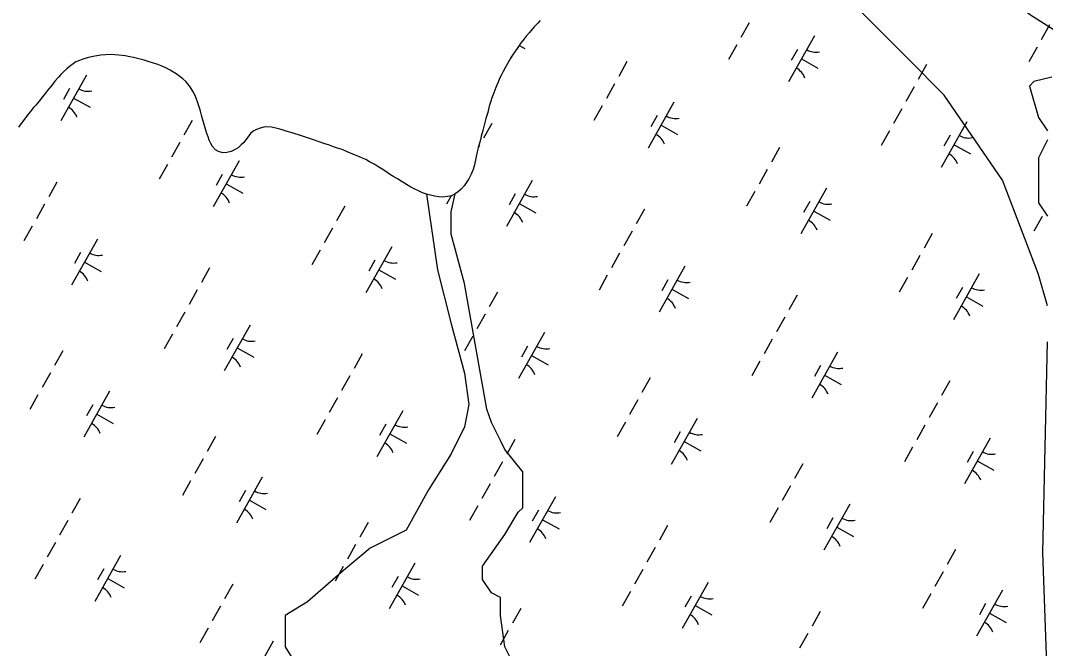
# Model space of a CAD drawing. Extents: x 3913936 to 3933962, y 195330 to 217741.
# Drawn here: x 3923488 to 3924462, y 207485 to 208082 of the extents above; entities that cross this region are included whole.
import ezdxf

# ---------------------------------------------------------------- set-up
doc = ezdxf.new("R2010")
doc.units = 0
doc.layers.add('V-TOPO-SHOR', color=7, linetype='Continuous')
doc.layers.add('V-WETL-SWMP', color=7, linetype='Continuous')

msp = doc.modelspace()

# ---------------------------------------------------------------- linework, layer by layer
at = {"layer": 'V-TOPO-SHOR'}
for points in [[(3924215.93, 208258.48), (3924250.84, 208232.33), (3924259.36, 208228.08), (3924272.14, 208232.33), (3924280.65, 208232.33), (3924301.95, 208228.08), (3924314.72, 208219.56), (3924318.98, 208211.04), (3924318.98, 208202.52), (3924318.98, 208198.26), (3924323.24, 208185.49), (3924331.76, 208164.2), (3924353.05, 208155.68), (3924370.09, 208151.42), (3924391.38, 208147.16), (3924399.9, 208130.13), (3924421.19, 208108.83), (3924446.74, 208087.54), (3924480.81, 208066.25)], [(3924463.78, 207810.73), (3924455.26, 207840.54), (3924442.48, 207874.61), (3924421.19, 207929.97), (3924365.83, 208010.89), (3924331.76, 208044.95), (3924297.69, 208079.02), (3924250.84, 208125.87), (3924221.03, 208155.68), (3924191.68, 208197.75)], [(3924468.03, 208027.92), (3924451, 208023.66), (3924446.74, 208019.4), (3924455.26, 207989.59), (3924463.78, 207976.82)], [(3924463.78, 207968.3), (3924455.26, 207951.27), (3924455.26, 207929.97), (3924455.26, 207908.68), (3924463.78, 207895.9)], [(3923874, 207916.75), (3923884.6, 207844.8), (3923897.38, 207793.7), (3923910.15, 207746.85), (3923914.41, 207717.04), (3923910.15, 207695.75), (3923897.38, 207670.2), (3923876.09, 207636.13), (3923854.79, 207597.8), (3923820.72, 207580.77), (3923795.17, 207559.47), (3923761.1, 207529.66), (3923739.81, 207516.89), (3923739.81, 207487.08), (3923761.1, 207453.01)], [(3923957, 207470.04), (3923948.48, 207487.08), (3923944.22, 207516.89), (3923944.22, 207533.92), (3923935.71, 207538.18), (3923927.19, 207550.96), (3923927.19, 207563.73), (3923948.48, 207593.54), (3923961.26, 207614.83), (3923965.52, 207619.09), (3923965.52, 207623.35), (3923965.52, 207644.64), (3923965.52, 207653.16), (3923948.48, 207674.45), (3923944.22, 207682.97), (3923935.71, 207700.01), (3923931.45, 207712.78), (3923910.15, 207832.02), (3923897.38, 207878.87), (3923897.38, 207900.16), (3923901.28, 207917)], [(3924463.78, 207453.01), (3924459.52, 207576.51), (3924463.78, 207776.66)]]:
    msp.add_lwpolyline(points, dxfattribs=at)
at = {"layer": 'V-WETL-SWMP'}
for p, q in [((3923979.77, 208079.18), (3923976.44, 208075.66)), ((3923982.07, 208081.66), (3923979.77, 208079.18)), ((3924180.52, 208079.42), (3924172.68, 208065.47)), ((3923971.84, 208070.32), (3923968.9, 208066.67)), ((3923976.44, 208075.66), (3923971.84, 208070.32)), ((3924465.72, 208077.41), (3924457.87, 208063.46)), ((3923963.92, 208060.68), (3923960.09, 208055.21)), ((3923966.85, 208064.2), (3923963.92, 208060.68)), ((3923968.9, 208066.67), (3923966.85, 208064.2)), ((3924168.76, 208058.5), (3924160.92, 208044.55)), ((3924242.45, 208067.07), (3924217.95, 208023.48)), ((3923564.88, 208048.8), (3923560.88, 208048.12)), ((3923569.14, 208049.1), (3923564.88, 208048.8)), ((3923573.02, 208049.27), (3923569.14, 208049.1)), ((3923578.19, 208049.06), (3923573.02, 208049.27)), ((3923581.81, 208048.7), (3923578.19, 208049.06)), ((3923587.89, 208048.11), (3923581.81, 208048.7)), ((3923957.03, 208050.79), (3923954.35, 208046.89)), ((3923960.09, 208055.21), (3923957.03, 208050.79)), ((3923962.08, 208058.06), (3923967.53, 208055)), ((3924226.41, 208054.29), (3924220.53, 208043.83)), ((3924453.95, 208056.49), (3924446.11, 208042.54)), ((3923538.45, 208040.67), (3923534.99, 208037.92)), ((3923541.15, 208042.38), (3923538.45, 208040.67)), ((3923544.5, 208043.7), (3923541.15, 208042.38)), ((3923547.59, 208045.02), (3923544.5, 208043.7)), ((3923553.14, 208046.5), (3923547.59, 208045.02)), ((3923557.52, 208047.57), (3923553.14, 208046.5)), ((3923560.88, 208048.12), (3923557.52, 208047.57)), ((3923592.29, 208047.25), (3923587.89, 208048.11)), ((3923595.79, 208046.51), (3923592.29, 208047.25)), ((3923600.97, 208045.13), (3923595.79, 208046.51)), ((3923605.9, 208043.89), (3923600.97, 208045.13)), ((3923610.56, 208042.51), (3923605.9, 208043.89)), ((3923618.86, 208039.74), (3923610.56, 208042.51)), ((3923622.1, 208038.48), (3923618.86, 208039.74)), ((3923952.06, 208042.47), (3923949.01, 208037.27)), ((3923954.35, 208046.89), (3923952.06, 208042.47)), ((3924064.51, 208042.59), (3924056.67, 208028.65)), ((3924230.2, 208045.28), (3924245.89, 208036.45)), ((3924349.04, 208039.75), (3924341.2, 208025.81)), ((3923526.92, 208030.35), (3923524.49, 208027.74)), ((3923551.12, 208029.88), (3923526.61, 207986.29)), ((3923529.35, 208032.83), (3923526.92, 208030.35)), ((3923532.56, 208035.7), (3923529.35, 208032.83)), ((3923534.99, 208037.92), (3923532.56, 208035.7)), ((3923626.39, 208036.58), (3923622.1, 208038.48)), ((3923630.67, 208034.42), (3923626.39, 208036.58)), ((3923637.18, 208030.35), (3923630.67, 208034.42)), ((3923640.04, 208028.18), (3923637.18, 208030.35)), ((3923945.33, 208030), (3923943.81, 208027.14)), ((3923946.98, 208033.12), (3923945.33, 208030)), ((3923949.01, 208037.27), (3923946.98, 208033.12)), ((3923518.73, 208020.97), (3923516.82, 208018.62)), ((3923521.16, 208024.09), (3923518.73, 208020.97)), ((3923524.49, 208027.74), (3923521.16, 208024.09)), ((3923642.51, 208026.26), (3923640.04, 208028.18)), ((3923645.38, 208023.7), (3923642.51, 208026.26)), ((3923648.65, 208019.99), (3923645.38, 208023.7)), ((3923650.48, 208017.16), (3923648.65, 208019.99)), ((3923941.78, 208022.47), (3923939.89, 208017.93)), ((3923943.81, 208027.14), (3923941.78, 208022.47)), ((3924052.75, 208021.67), (3924044.91, 208007.72)), ((3923511.96, 208012.5), (3923509.28, 208009.12)), ((3923513.88, 208014.98), (3923511.96, 208012.5)), ((3923516.82, 208018.62), (3923513.88, 208014.98)), ((3923535.08, 208017.1), (3923529.2, 208006.63)), ((3923652.32, 208014.07), (3923650.48, 208017.16)), ((3923653.9, 208010.99), (3923652.32, 208014.07)), ((3923655.22, 208007.9), (3923653.9, 208010.99)), ((3923937.99, 208013), (3923936.23, 208008.2)), ((3923939.89, 208017.93), (3923937.99, 208013)), ((3924337.28, 208018.83), (3924329.44, 208004.88)), ((3923502.89, 208001.3), (3923500.84, 207998.96)), ((3923506.21, 208005.21), (3923502.89, 208001.3)), ((3923509.28, 208009.12), (3923506.21, 208005.21)), ((3923538.87, 208008.08), (3923554.56, 207999.26)), ((3923656.94, 208003.52), (3923655.22, 208007.9)), ((3923658.54, 207998.88), (3923656.94, 208003.52)), ((3923933.72, 208000.42), (3923932.22, 207994.46)), ((3923935.1, 208004.96), (3923933.72, 208000.42)), ((3923936.23, 208008.2), (3923935.1, 208004.96)), ((3924040.99, 208000.75), (3924033.15, 207986.8)), ((3924109.08, 208004.11), (3924084.58, 207960.52)), ((3923494.84, 207991.4), (3923492.16, 207987.89)), ((3923497.78, 207994.92), (3923494.84, 207991.4)), ((3923500.84, 207998.96), (3923497.78, 207994.92)), ((3923659.34, 207995.66), (3923658.54, 207998.88)), ((3923660.42, 207991.66), (3923659.34, 207995.66)), ((3923661.48, 207988.18), (3923660.42, 207991.66)), ((3923932.22, 207994.46), (3923930.46, 207988.76)), ((3924093.05, 207991.33), (3924087.17, 207980.87)), ((3924325.52, 207997.91), (3924317.68, 207983.96)), ((3923489.09, 207983.98), (3923486.67, 207980.47)), ((3923492.16, 207987.89), (3923489.09, 207983.98)), ((3923651.54, 207986.85), (3923643.7, 207972.9)), ((3923662.82, 207983.02), (3923661.48, 207988.18)), ((3923664.03, 207978.64), (3923662.82, 207983.02)), ((3923722.56, 207980.61), (3923719.46, 207980.45)), ((3923726.83, 207980.26), (3923722.56, 207980.61)), ((3923930.46, 207988.76), (3923927.47, 207977.35)), ((3923936.07, 207984.01), (3923928.23, 207970.07)), ((3924096.83, 207982.32), (3924112.52, 207973.5)), ((3924387.45, 207985.56), (3924362.95, 207941.97)), ((3923665.49, 207974.26), (3923664.03, 207978.64)), ((3923666.55, 207971.16), (3923665.49, 207974.26)), ((3923667.75, 207968.07), (3923666.55, 207971.16)), ((3923704.43, 207970.87), (3923702.38, 207968.4)), ((3923706.98, 207974.26), (3923704.43, 207970.87)), ((3923709.55, 207976.48), (3923706.98, 207974.26)), ((3923712.5, 207978.32), (3923709.55, 207976.48)), ((3923716.11, 207979.51), (3923712.5, 207978.32)), ((3923719.46, 207980.45), (3923716.11, 207979.51)), ((3923730.85, 207979.39), (3923726.83, 207980.26)), ((3923734.73, 207978.52), (3923730.85, 207979.39)), ((3923737.84, 207977.65), (3923734.73, 207978.52)), ((3923741.73, 207976.39), (3923737.84, 207977.65)), ((3923746.4, 207975.01), (3923741.73, 207976.39)), ((3923749.38, 207974.01), (3923746.4, 207975.01)), ((3923753.53, 207972.88), (3923749.38, 207974.01)), ((3923758.07, 207971.24), (3923753.53, 207972.88)), ((3923761.18, 207970.24), (3923758.07, 207971.24)), ((3923926.1, 207971.78), (3923925.23, 207968.41)), ((3923927.47, 207977.35), (3923926.1, 207971.78)), ((3924313.76, 207976.99), (3924305.92, 207963.04)), ((3924371.41, 207972.78), (3924365.53, 207962.32)), ((3923639.78, 207965.93), (3923631.94, 207951.98)), ((3923669.2, 207964.98), (3923667.75, 207968.07)), ((3923670.9, 207962.16), (3923669.2, 207964.98)), ((3923673.52, 207958.95), (3923670.9, 207962.16)), ((3923698.16, 207963.58), (3923695.35, 207960.83)), ((3923700.47, 207965.79), (3923698.16, 207963.58)), ((3923702.38, 207968.4), (3923700.47, 207965.79)), ((3923766.63, 207968.35), (3923761.18, 207970.24)), ((3923772.07, 207966.59), (3923766.63, 207968.35)), ((3923777.65, 207964.58), (3923772.07, 207966.59)), ((3923780.89, 207963.7), (3923777.65, 207964.58)), ((3923785.82, 207961.81), (3923780.89, 207963.7)), ((3923789.58, 207960.55), (3923785.82, 207961.81)), ((3923924.48, 207965.3), (3923923.1, 207960.64)), ((3923924.31, 207963.09), (3923923.29, 207961.26)), ((3923925.23, 207968.41), (3923924.48, 207965.3)), ((3924209.5, 207961.08), (3924201.66, 207947.14)), ((3924375.2, 207963.77), (3924390.89, 207954.95)), ((3923676.38, 207957.17), (3923673.52, 207958.95)), ((3923680.66, 207955.91), (3923676.38, 207957.17)), ((3923684.4, 207956.34), (3923680.66, 207955.91)), ((3923688.66, 207957.28), (3923684.4, 207956.34)), ((3923691.87, 207958.99), (3923688.66, 207957.28)), ((3923695.35, 207960.83), (3923691.87, 207958.99)), ((3923793.86, 207959.04), (3923789.58, 207960.55)), ((3923798.01, 207957.27), (3923793.86, 207959.04)), ((3923801.77, 207955.75), (3923798.01, 207957.27)), ((3923805.79, 207954.24), (3923801.77, 207955.75)), ((3923810.47, 207952.09), (3923805.79, 207954.24)), ((3923813.45, 207950.82), (3923810.47, 207952.09)), ((3923921.24, 207952.48), (3923920.38, 207947.69)), ((3923922.36, 207957.14), (3923921.24, 207952.48)), ((3923923.1, 207960.64), (3923922.36, 207957.14)), ((3923628.02, 207945.01), (3923620.18, 207931.06)), ((3923696.11, 207948.37), (3923671.61, 207904.78)), ((3923816.31, 207949.56), (3923813.45, 207950.82)), ((3923820.08, 207947.52), (3923816.31, 207949.56)), ((3923825.01, 207944.86), (3923820.08, 207947.52)), ((3923828.91, 207942.57), (3923825.01, 207944.86)), ((3923832.68, 207940.15), (3923828.91, 207942.57)), ((3923919.63, 207944.71), (3923918.38, 207940.3)), ((3923920.38, 207947.69), (3923919.63, 207944.71)), ((3923680.08, 207935.59), (3923674.2, 207925.13)), ((3923836.71, 207937.47), (3923832.68, 207940.15)), ((3923839.84, 207935.17), (3923836.71, 207937.47)), ((3923843.09, 207933.13), (3923839.84, 207935.17)), ((3923846.6, 207931.23), (3923843.09, 207933.13)), ((3923916.48, 207935.76), (3923914.33, 207931.47)), ((3923918.38, 207940.3), (3923916.48, 207935.76)), ((3924197.74, 207940.16), (3924189.9, 207926.22)), ((3923523.1, 207928.27), (3923515.26, 207914.32)), ((3923683.86, 207926.57), (3923699.55, 207917.75)), ((3923850.89, 207928.55), (3923846.6, 207931.23)), ((3923855.05, 207926.01), (3923850.89, 207928.55)), ((3923859.08, 207923.59), (3923855.05, 207926.01)), ((3923862.97, 207921.69), (3923859.08, 207923.59)), ((3923909.74, 207924.58), (3923906.92, 207921.58)), ((3923912.42, 207928.35), (3923909.74, 207924.58)), ((3923914.33, 207931.47), (3923912.42, 207928.35)), ((3923974.48, 207929.82), (3923949.98, 207886.23)), ((3924254.08, 207922.6), (3924229.58, 207879.01)), ((3923865.7, 207920.16), (3923862.97, 207921.69)), ((3923870.24, 207918.13), (3923865.7, 207920.16)), ((3923874, 207916.75), (3923870.24, 207918.13)), ((3923877.76, 207915.75), (3923874, 207916.75)), ((3923881.78, 207914.88), (3923877.76, 207915.75)), ((3923885.79, 207914.27), (3923881.78, 207914.88)), ((3923889.28, 207914.05), (3923885.79, 207914.27)), ((3923893.93, 207914.48), (3923889.28, 207914.05)), ((3923897.41, 207915.23), (3923892.95, 207907.3)), ((3923897.67, 207915.29), (3923893.93, 207914.48)), ((3923901.28, 207917), (3923897.67, 207915.29)), ((3923904.36, 207919.23), (3923901.28, 207917)), ((3923906.92, 207921.58), (3923904.36, 207919.23)), ((3923958.44, 207917.04), (3923952.56, 207906.58)), ((3924185.98, 207919.24), (3924178.14, 207905.29)), ((3923511.34, 207907.35), (3923503.5, 207893.4)), ((3923796.54, 207905.34), (3923788.69, 207891.4)), ((3923962.23, 207908.03), (3923977.92, 207899.2)), ((3924238.04, 207909.82), (3924232.16, 207899.36)), ((3924081.07, 207902.5), (3924073.23, 207888.56)), ((3924241.83, 207900.81), (3924257.52, 207891.99)), ((3924458.76, 207895.48), (3924450.92, 207881.53)), ((3923499.58, 207886.43), (3923491.74, 207872.48)), ((3923784.77, 207884.42), (3923776.93, 207870.47)), ((3923561.51, 207874.08), (3923537.01, 207830.49)), ((3924069.31, 207881.58), (3924061.47, 207867.64)), ((3924354.5, 207879.57), (3924346.66, 207865.63)), ((3923841.11, 207866.86), (3923816.61, 207823.27)), ((3923545.47, 207861.3), (3923539.59, 207850.84)), ((3923773.01, 207863.5), (3923765.17, 207849.55)), ((3923825.08, 207854.08), (3923819.2, 207843.62)), ((3924057.55, 207860.66), (3924049.71, 207846.71)), ((3924342.74, 207858.65), (3924334.9, 207844.71)), ((3923549.26, 207852.28), (3923564.95, 207843.46)), ((3923668.1, 207846.76), (3923660.26, 207832.82)), ((3923828.86, 207845.07), (3923844.55, 207836.25)), ((3924119.48, 207848.31), (3924094.98, 207804.72)), ((3924045.79, 207839.74), (3924037.95, 207825.79)), ((3924103.44, 207835.53), (3924097.56, 207825.07)), ((3924330.98, 207837.73), (3924323.14, 207823.78)), ((3924399.08, 207841.09), (3924374.58, 207797.5)), ((3923656.34, 207825.84), (3923648.5, 207811.89)), ((3924107.23, 207826.52), (3924122.92, 207817.7)), ((3924383.04, 207828.31), (3924377.16, 207817.85)), ((3923941.53, 207823.83), (3923933.69, 207809.89)), ((3924226.07, 207820.99), (3924218.23, 207807.05)), ((3924386.83, 207819.3), (3924402.52, 207810.48)), ((3923644.58, 207804.92), (3923636.74, 207790.97)), ((3923929.77, 207802.91), (3923921.93, 207788.97)), ((3924214.31, 207800.07), (3924206.47, 207786.13)), ((3923706.51, 207792.57), (3923682.01, 207748.98)), ((3923632.82, 207784), (3923624.98, 207770.05)), ((3923690.47, 207779.79), (3923684.59, 207769.33)), ((3923918.01, 207781.99), (3923910.17, 207768.04)), ((3923986.11, 207785.35), (3923961.61, 207741.76)), ((3924202.55, 207779.15), (3924194.71, 207765.2)), ((3923528.56, 207768.09), (3923520.72, 207754.15)), ((3923694.26, 207770.78), (3923709.95, 207761.96)), ((3923970.07, 207772.57), (3923964.19, 207762.11)), ((3924264.48, 207766.8), (3924239.97, 207723.21)), ((3923813.1, 207765.25), (3923805.26, 207751.31)), ((3923973.86, 207763.56), (3923989.55, 207754.74)), ((3924190.79, 207758.23), (3924182.95, 207744.28)), ((3923516.8, 207747.17), (3923508.96, 207733.22)), ((3924248.44, 207754.02), (3924242.56, 207743.56)), ((3923801.34, 207744.33), (3923793.5, 207730.39)), ((3924086.53, 207742.32), (3924078.69, 207728.38)), ((3924252.23, 207745.01), (3924267.92, 207736.19)), ((3924371.07, 207739.48), (3924363.23, 207725.54)), ((3923573.14, 207729.61), (3923548.64, 207686.02)), ((3923505.04, 207726.25), (3923497.2, 207712.3)), ((3923789.58, 207723.41), (3923781.74, 207709.46)), ((3924074.77, 207721.4), (3924066.93, 207707.46)), ((3924359.31, 207718.56), (3924351.47, 207704.62)), ((3923557.1, 207716.83), (3923551.22, 207706.37)), ((3923851.51, 207711.06), (3923827.01, 207667.47)), ((3923560.89, 207707.82), (3923576.58, 207699)), ((3923777.82, 207702.49), (3923769.98, 207688.54)), ((3923835.47, 207698.28), (3923829.59, 207687.82)), ((3924063.01, 207700.48), (3924055.17, 207686.54)), ((3924131.11, 207703.84), (3924106.61, 207660.25)), ((3923839.26, 207689.27), (3923854.95, 207680.45)), ((3924115.07, 207691.06), (3924109.19, 207680.6)), ((3924347.55, 207697.64), (3924339.71, 207683.7)), ((3923673.56, 207686.58), (3923665.72, 207672.64)), ((3923958.1, 207683.74), (3923950.26, 207669.8)), ((3924118.86, 207682.05), (3924134.55, 207673.23)), ((3924409.47, 207685.29), (3924384.97, 207641.7)), ((3924335.79, 207676.72), (3924327.95, 207662.77)), ((3924393.44, 207672.51), (3924387.56, 207662.05)), ((3923661.8, 207665.66), (3923653.96, 207651.72)), ((3923946.34, 207662.82), (3923938.5, 207648.88)), ((3924231.53, 207660.82), (3924223.69, 207646.87)), ((3924397.22, 207663.5), (3924412.91, 207654.68)), ((3923650.04, 207644.74), (3923642.2, 207630.79)), ((3923718.14, 207648.1), (3923693.64, 207604.51)), ((3923934.58, 207641.9), (3923926.74, 207627.96)), ((3924219.77, 207639.89), (3924211.93, 207625.95)), ((3923702.1, 207635.32), (3923696.22, 207624.86)), ((3923545.13, 207628), (3923537.29, 207614.06)), ((3923705.89, 207626.31), (3923721.58, 207617.49)), ((3923922.82, 207620.98), (3923914.98, 207607.03)), ((3923996.5, 207629.55), (3923972, 207585.96)), ((3924276.11, 207622.33), (3924251.6, 207578.75)), ((3923980.47, 207616.77), (3923974.59, 207606.31)), ((3924208.01, 207618.97), (3924200.17, 207605.03)), ((3923533.37, 207607.08), (3923525.53, 207593.14)), ((3923818.56, 207605.07), (3923810.72, 207591.13)), ((3923984.25, 207607.76), (3923999.94, 207598.94)), ((3924103.1, 207602.24), (3924095.26, 207588.29)), ((3924260.07, 207609.55), (3924254.19, 207599.09)), ((3924263.85, 207600.54), (3924279.55, 207591.72)), ((3923521.61, 207586.16), (3923513.77, 207572.21)), ((3923806.8, 207584.15), (3923798.96, 207570.21)), ((3923583.54, 207573.81), (3923559.03, 207530.22)), ((3924091.34, 207581.31), (3924083.5, 207567.37)), ((3924376.53, 207579.31), (3924368.69, 207565.36)), ((3923509.85, 207565.24), (3923502.01, 207551.29)), ((3923795.04, 207563.23), (3923787.2, 207549.29)), ((3923863.14, 207566.59), (3923838.64, 207523)), ((3923567.5, 207561.03), (3923561.62, 207550.57)), ((3923847.1, 207553.81), (3923841.22, 207543.35)), ((3924079.58, 207560.39), (3924071.73, 207546.45)), ((3924364.77, 207558.39), (3924356.93, 207544.44)), ((3923571.28, 207552.02), (3923586.98, 207543.2)), ((3923690.13, 207546.49), (3923682.29, 207532.55)), ((3923850.89, 207544.8), (3923866.58, 207535.98)), ((3924141.5, 207548.04), (3924117, 207504.46)), ((3924067.81, 207539.47), (3924059.97, 207525.52)), ((3924125.47, 207535.26), (3924119.59, 207524.8)), ((3924353.01, 207537.46), (3924345.17, 207523.52)), ((3924421.1, 207540.82), (3924396.6, 207497.24)), ((3923678.37, 207525.57), (3923670.53, 207511.63)), ((3923963.56, 207523.57), (3923955.72, 207509.62)), ((3924129.25, 207526.25), (3924144.94, 207517.43)), ((3924405.07, 207528.04), (3924399.19, 207517.58)), ((3924248.09, 207520.73), (3924240.25, 207506.78)), ((3924408.85, 207519.03), (3924424.54, 207510.21)), ((3923666.61, 207504.65), (3923658.77, 207490.71)), ((3923951.8, 207502.64), (3923943.96, 207488.7)), ((3924236.33, 207499.8), (3924228.49, 207485.86)), ((3923728.53, 207492.3), (3923704.03, 207448.71))]:
    msp.add_line(p, q, dxfattribs=at)
for centre, start, end in [((3924243.94, 208069.24), 239.88608, 281.42974), ((3923938.51, 208039.63), 19.88608, 24.99026), ((3924216.87, 208021.08), 19.88608, 61.42973), ((3923552.61, 208032.05), 239.88608, 281.42974), ((3923525.54, 207983.89), 19.88608, 61.42973), ((3924110.57, 208006.28), 239.88608, 281.42974), ((3924083.5, 207958.12), 19.88608, 61.42973), ((3924388.94, 207987.73), 239.88608, 281.42974), ((3924361.87, 207939.57), 19.88608, 61.42973), ((3923697.61, 207950.54), 239.88608, 281.42974), ((3923670.53, 207902.38), 19.88608, 61.42973), ((3923975.97, 207931.99), 239.88608, 281.42974), ((3924255.57, 207924.77), 239.88608, 281.42974), ((3923948.9, 207883.83), 19.88608, 61.42973), ((3924228.5, 207876.61), 19.88608, 61.42973), ((3923563, 207876.25), 239.88608, 281.42974), ((3923842.6, 207869.03), 239.88608, 281.42974), ((3923535.93, 207828.09), 19.88608, 61.42973), ((3923815.53, 207820.87), 19.88608, 61.42973), ((3924120.97, 207850.48), 239.88608, 281.42974), ((3924400.57, 207843.26), 239.88608, 281.42974), ((3924093.9, 207802.32), 19.88608, 61.42973), ((3924373.5, 207795.1), 19.88608, 61.42973), ((3923708, 207794.74), 239.88608, 281.42974), ((3923987.6, 207787.52), 239.88608, 281.42974), ((3923680.93, 207746.58), 19.88608, 61.42973), ((3923960.53, 207739.36), 19.88608, 61.42973), ((3924265.97, 207768.97), 239.88608, 281.42974), ((3924238.9, 207720.81), 19.88608, 61.42973), ((3923574.63, 207731.78), 239.88608, 281.42974), ((3923547.56, 207683.62), 19.88608, 61.42973), ((3923853, 207713.23), 239.88608, 281.42974), ((3924132.6, 207706.01), 239.88608, 281.42974), ((3923825.93, 207665.07), 19.88608, 61.42973), ((3924105.53, 207657.85), 19.88608, 61.42973), ((3924410.97, 207687.46), 239.88608, 281.42974), ((3924383.89, 207639.3), 19.88608, 61.42973), ((3923719.63, 207650.27), 239.88608, 281.42974), ((3923692.56, 207602.11), 19.88608, 61.42973), ((3923998, 207631.72), 239.88608, 281.42974), ((3924277.6, 207624.5), 239.88608, 281.42974), ((3923970.93, 207583.56), 19.88608, 61.42973), ((3924250.53, 207576.34), 19.88608, 61.42973), ((3923585.03, 207575.98), 239.88608, 281.42974), ((3923864.63, 207568.76), 239.88608, 281.42974), ((3923557.96, 207527.82), 19.88608, 61.42973), ((3923837.56, 207520.6), 19.88608, 61.42973), ((3924142.99, 207550.21), 239.88608, 281.42974), ((3924422.6, 207542.99), 239.88608, 281.42974), ((3924115.92, 207502.05), 19.88608, 61.42973), ((3924395.52, 207494.83), 19.88608, 61.42973)]:
    msp.add_arc(centre, 17.62, start, end, dxfattribs=at)

doc.saveas('drawing.dxf')
